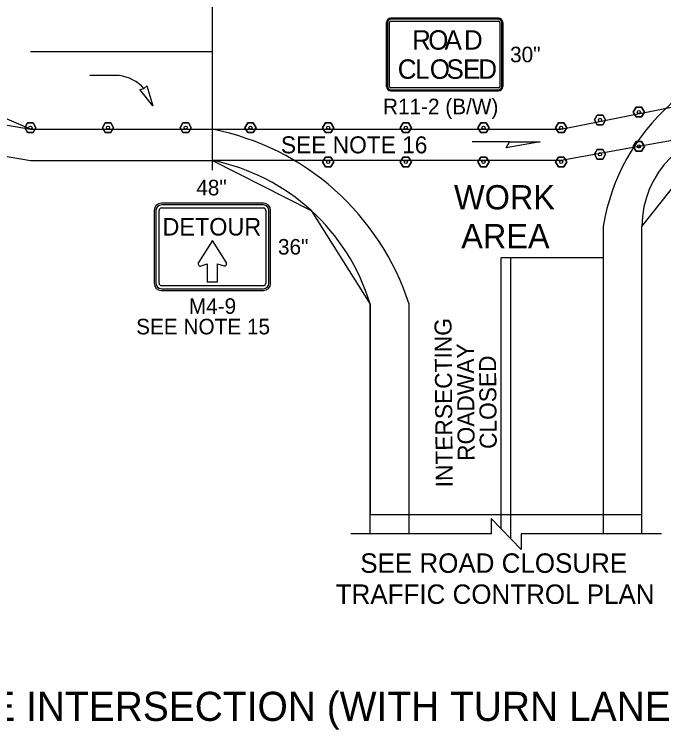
# Model space of a CAD drawing. Extents: x 99958 to 100136, y 99935 to 100013.
# Drawn here: x 100069.521 to 100072.196, y 99971.6 to 99974.546 of the extents above; entities that cross this region are included whole.
import ezdxf

# ---------------------------------------------------------------- set-up
doc = ezdxf.new("R2010")
doc.units = 0
for name, color, linetype in [('RD_ED_ShoulderPavedEdge', 7, 'Continuous'), ('RD_MK_LineDblYellowCenter', 7, 'Continuous'), ('RD_MK_LineEdgeWhite', 7, 'Continuous'), ('RD_MK_LineEdgeYellow', 7, 'Continuous'), ('RD_MK_LineLane', 7, 'Continuous'), ('RD_MK_LineStop', 7, 'Continuous'), ('SH_DE_DetailBody1Text', 7, 'Continuous'), ('SH_DE_DetailHeading2Text', 7, 'Continuous'), ('TR_SN_ConstructionSigns', 7, 'Continuous'), ('TR_WZ_ArrowLeftStrRightTurn', 7, 'Continuous'), ('TR_WZ_TubularMarker', 7, 'Continuous'), ('TR_WZ_WorkAreaLabel', 7, 'Continuous'), ('TR_WZ_WorkZoneDetails', 7, 'Continuous'), ('TR_WZ_WorkZoneTextCurrent', 7, 'Continuous')]:
    doc.layers.add(name, color=color, linetype=linetype)

msp = doc.modelspace()

# ---------------------------------------------------------------- linework, layer by layer
at = {"layer": 'RD_ED_ShoulderPavedEdge'}
for p, q in [((100068.8369, 99974.0724), (100069.5869, 99973.9444)), ((100069.5869, 99973.9444), (100070.3369, 99973.9444))]:
    msp.add_line(p, q, dxfattribs=at)
for points in [[(100072.1069, 99972.4059), (100072.1069, 99973.6724)], [(100070.9869, 99972.4059), (100070.9869, 99973.3524)]]:
    msp.add_lwpolyline(points, dxfattribs=at)
for centre, radius, start, end in [((100072.5069, 99973.6724), 0.4, 90, 180), ((100070.1665, 99973.1044), 0.8571, 16.8187, 78.5287)]:
    msp.add_arc(centre, radius, start, end, dxfattribs=at)
at = {"layer": 'RD_MK_LineDblYellowCenter'}
for p, q in [((100071.5269, 99972.4266), (100071.5269, 99973.5424)), ((100071.5669, 99972.3852), (100071.5669, 99973.5424))]:
    msp.add_line(p, q, dxfattribs=at)
at = {"layer": 'RD_MK_LineEdgeWhite'}
for p, q in [((100071.9469, 99973.6724), (100071.9469, 99972.4059)), ((100071.1469, 99973.3524), (100071.1469, 99972.4059))]:
    msp.add_line(p, q, dxfattribs=at)
for centre, radius, start, end in [((100072.7969, 99973.5319), 0.8615, 92.6555, 170.6116), ((100070.132, 99973.0262), 1.0661, 17.8172, 78.9158)]:
    msp.add_arc(centre, radius, start, end, dxfattribs=at)
at = {"layer": 'RD_MK_LineEdgeYellow'}
for p, q in [((100069.5869, 99974.3924), (100070.3369, 99974.3924)), ((100069.5869, 99974.0724), (100070.3369, 99974.0724))]:
    msp.add_line(p, q, dxfattribs=at)
at = {"layer": 'RD_MK_LineLane'}
msp.add_lwpolyline([(100069.5869, 99974.0724), (100068.8369, 99974.3924)], dxfattribs=at)
at = {"layer": 'RD_MK_LineStop'}
msp.add_line((100071.9469, 99973.5424), (100071.5269, 99973.5424), dxfattribs=at)
at = {"layer": 'TR_SN_ConstructionSigns'}
for p, q in [((100071.0538, 99974.2492), (100071.0538, 99974.5117)), ((100071.0538, 99974.5117), (100071.0538, 99974.2492)), ((100071.0538, 99974.5117), (100071.0538, 99974.2492)), ((100071.0588, 99974.5117), (100071.0588, 99974.2492)), ((100071.0663, 99974.2492), (100071.0663, 99974.5117)), ((100071.0726, 99974.5304), (100071.5151, 99974.5304)), ((100071.5151, 99974.5304), (100071.0726, 99974.5304)), ((100071.5151, 99974.5304), (100071.0726, 99974.5304)), ((100071.5151, 99974.5254), (100071.0726, 99974.5254)), ((100071.0726, 99974.5179), (100071.5151, 99974.5179)), ((100071.5213, 99974.5117), (100071.5213, 99974.2492)), ((100071.5288, 99974.2492), (100071.5288, 99974.5117)), ((100071.5338, 99974.5117), (100071.5338, 99974.2492)), ((100071.5338, 99974.2492), (100071.5338, 99974.5117)), ((100071.5338, 99974.2492), (100071.5338, 99974.5117)), ((100071.5151, 99974.2429), (100071.0726, 99974.2429)), ((100071.0726, 99974.2354), (100071.5151, 99974.2354)), ((100071.5151, 99974.2304), (100071.0726, 99974.2304)), ((100071.0726, 99974.2304), (100071.5151, 99974.2304)), ((100071.0726, 99974.2304), (100071.5151, 99974.2304)), ((100070.5469, 99973.7684), (100070.1269, 99973.7684)), ((100070.5469, 99973.7609), (100070.1269, 99973.7609)), ((100070.1269, 99973.7484), (100070.5469, 99973.7484)), ((100070.0969, 99973.7384), (100070.0969, 99973.4384)), ((100070.1044, 99973.7384), (100070.1044, 99973.4384)), ((100070.1169, 99973.4384), (100070.1169, 99973.7384)), ((100070.5569, 99973.7384), (100070.5569, 99973.4384)), ((100070.5694, 99973.4384), (100070.5694, 99973.7384)), ((100070.5769, 99973.4384), (100070.5769, 99973.7384)), ((100070.5469, 99973.4284), (100070.1269, 99973.4284)), ((100070.1269, 99973.4159), (100070.5469, 99973.4159)), ((100070.1269, 99973.4084), (100070.5469, 99973.4084))]:
    msp.add_line(p, q, dxfattribs=at)
msp.add_lwpolyline([(100070.3372, 99973.6143), (100070.2795, 99973.5232), (100070.2789, 99973.5218), (100070.2783, 99973.5192), (100070.2783, 99973.517), (100070.279, 99973.5145), (100070.2806, 99973.5119), (100070.283, 99973.5099), (100070.2849, 99973.5092), (100070.2877, 99973.5089), (100070.2902, 99973.5095), (100070.316, 99973.5185), (100070.316, 99973.4441), (100070.3584, 99973.4441), (100070.3584, 99973.518), (100070.3847, 99973.5103), (100070.3858, 99973.5101), (100070.3873, 99973.51), (100070.3885, 99973.5102), (100070.3898, 99973.5106), (100070.3912, 99973.5113), (100070.3923, 99973.5121), (100070.3934, 99973.5132), (100070.3948, 99973.5155), (100070.3953, 99973.5169), (100070.3955, 99973.518), (100070.3956, 99973.5197), (100070.3953, 99973.5217), (100070.3948, 99973.5233), (100070.3939, 99973.5249), (100070.3372, 99973.6143)], dxfattribs=at)
for centre, radius, start, end in [((100071.0726, 99974.5117), 0.0187, 90, 180), ((100071.0726, 99974.5117), 0.0187, 90, 180), ((100071.0726, 99974.5117), 0.0187, 90, 180), ((100071.0726, 99974.5117), 0.0137, 90, 180), ((100071.0726, 99974.5117), 0.00625, 90, 180), ((100071.5151, 99974.5117), 0.0187, 0, 90), ((100071.5151, 99974.5117), 0.0187, 0, 90), ((100071.5151, 99974.5117), 0.0187, 0, 90), ((100071.5151, 99974.5117), 0.0137, 0, 90), ((100071.5151, 99974.5117), 0.00625, 0, 90), ((100071.0726, 99974.2492), 0.0187, 180, 270), ((100071.0726, 99974.2492), 0.0187, 180, 270), ((100071.0726, 99974.2492), 0.0187, 180, 270), ((100071.0726, 99974.2492), 0.0137, 180, 270), ((100071.0726, 99974.2492), 0.00625, 180, 270), ((100071.5151, 99974.2492), 0.0137, 270, 0), ((100071.5151, 99974.2492), 0.00625, 270, 0), ((100071.5151, 99974.2492), 0.0187, 270, 0), ((100071.5151, 99974.2492), 0.0187, 270, 0), ((100071.5151, 99974.2492), 0.0187, 270, 0), ((100070.1269, 99973.7384), 0.03, 90, 180), ((100070.1269, 99973.7384), 0.0225, 90, 180), ((100070.1269, 99973.7384), 0.01, 90, 180), ((100070.5469, 99973.7384), 0.03, 0, 90), ((100070.5469, 99973.7384), 0.0225, 0, 90), ((100070.5469, 99973.7384), 0.01, 0, 90), ((100070.1269, 99973.4384), 0.03, 180, 270), ((100070.1269, 99973.4384), 0.0225, 180, 270), ((100070.1269, 99973.4384), 0.01, 180, 270), ((100070.5469, 99973.4384), 0.03, 270, 0), ((100070.5469, 99973.4384), 0.0225, 270, 0), ((100070.5469, 99973.4384), 0.01, 270, 0)]:
    msp.add_arc(centre, radius, start, end, dxfattribs=at)
at = {"layer": 'TR_WZ_ArrowLeftStrRightTurn'}
msp.add_line((100069.9521, 99974.2942), (100069.8321, 99974.2942), dxfattribs=at)
msp.add_lwpolyline([(100070.0918, 99974.1692), (100070.0381, 99974.2359), (100070.0545, 99974.2402), (100070.0672, 99974.2513)], close=True, dxfattribs=at)
msp.add_arc((100069.9308, 99974.1297), 0.1658, 41.7524, 82.6149, dxfattribs=at)
at = {"layer": 'TR_WZ_TubularMarker'}
for points in [[(100072.0708, 99974.1431), (100072.0824, 99974.1631), (100072.1055, 99974.1631), (100072.117, 99974.1431), (100072.1055, 99974.1231), (100072.0824, 99974.1231)], [(100071.9108, 99974.1111), (100071.9224, 99974.1311), (100071.9455, 99974.1311), (100071.957, 99974.1111), (100071.9455, 99974.0911), (100071.9224, 99974.0911)], [(100069.5638, 99974.0791), (100069.5754, 99974.0991), (100069.5985, 99974.0991), (100069.61, 99974.0791), (100069.5985, 99974.0591), (100069.5754, 99974.0591)], [(100069.8838, 99974.0791), (100069.8954, 99974.0991), (100069.9185, 99974.0991), (100069.93, 99974.0791), (100069.9185, 99974.0591), (100069.8954, 99974.0591)], [(100070.2038, 99974.0791), (100070.2154, 99974.0991), (100070.2385, 99974.0991), (100070.25, 99974.0791), (100070.2385, 99974.0591), (100070.2154, 99974.0591)], [(100070.4708, 99974.0791), (100070.4824, 99974.0991), (100070.5055, 99974.0991), (100070.517, 99974.0791), (100070.5055, 99974.0591), (100070.4824, 99974.0591)], [(100070.7908, 99974.0791), (100070.8024, 99974.0991), (100070.8255, 99974.0991), (100070.837, 99974.0791), (100070.8255, 99974.0591), (100070.8024, 99974.0591)], [(100071.1108, 99974.0791), (100071.1224, 99974.0991), (100071.1455, 99974.0991), (100071.157, 99974.0791), (100071.1455, 99974.0591), (100071.1224, 99974.0591)], [(100071.4308, 99974.0791), (100071.4424, 99974.0991), (100071.4655, 99974.0991), (100071.477, 99974.0791), (100071.4655, 99974.0591), (100071.4424, 99974.0591)], [(100071.7508, 99974.0791), (100071.7624, 99974.0991), (100071.7855, 99974.0991), (100071.797, 99974.0791), (100071.7855, 99974.0591), (100071.7624, 99974.0591)], [(100072.0708, 99974.0018), (100072.0824, 99974.0218), (100072.1055, 99974.0218), (100072.117, 99974.0018), (100072.1055, 99973.9818), (100072.0824, 99973.9818)], [(100071.9108, 99973.9698), (100071.9224, 99973.9898), (100071.9455, 99973.9898), (100071.957, 99973.9698), (100071.9455, 99973.9498), (100071.9224, 99973.9498)], [(100070.7908, 99973.9378), (100070.8024, 99973.9578), (100070.8255, 99973.9578), (100070.837, 99973.9378), (100070.8255, 99973.9178), (100070.8024, 99973.9178)], [(100071.1108, 99973.9378), (100071.1224, 99973.9578), (100071.1455, 99973.9578), (100071.157, 99973.9378), (100071.1455, 99973.9178), (100071.1224, 99973.9178)], [(100071.4308, 99973.9378), (100071.4424, 99973.9578), (100071.4655, 99973.9578), (100071.477, 99973.9378), (100071.4655, 99973.9178), (100071.4424, 99973.9178)], [(100071.7508, 99973.9378), (100071.7624, 99973.9578), (100071.7855, 99973.9578), (100071.797, 99973.9378), (100071.7855, 99973.9178), (100071.7624, 99973.9178)]]:
    msp.add_lwpolyline(points, close=True, dxfattribs=at)
for points in [[(100072.0824, 99974.1231), (100072.1055, 99974.1231), (100072.117, 99974.1431), (100072.1055, 99974.1631), (100072.0824, 99974.1631), (100072.0708, 99974.1431), (100072.0824, 99974.1231)], [(100071.9224, 99974.0911), (100071.9455, 99974.0911), (100071.957, 99974.1111), (100071.9455, 99974.1311), (100071.9224, 99974.1311), (100071.9108, 99974.1111), (100071.9224, 99974.0911)], [(100069.5754, 99974.0591), (100069.5985, 99974.0591), (100069.61, 99974.0791), (100069.5985, 99974.0991), (100069.5754, 99974.0991), (100069.5638, 99974.0791), (100069.5754, 99974.0591)], [(100069.8954, 99974.0591), (100069.9185, 99974.0591), (100069.93, 99974.0791), (100069.9185, 99974.0991), (100069.8954, 99974.0991), (100069.8838, 99974.0791), (100069.8954, 99974.0591)], [(100070.2154, 99974.0591), (100070.2385, 99974.0591), (100070.25, 99974.0791), (100070.2385, 99974.0991), (100070.2154, 99974.0991), (100070.2038, 99974.0791), (100070.2154, 99974.0591)], [(100070.4824, 99974.0591), (100070.5055, 99974.0591), (100070.517, 99974.0791), (100070.5055, 99974.0991), (100070.4824, 99974.0991), (100070.4708, 99974.0791), (100070.4824, 99974.0591)], [(100070.8024, 99974.0591), (100070.8255, 99974.0591), (100070.837, 99974.0791), (100070.8255, 99974.0991), (100070.8024, 99974.0991), (100070.7908, 99974.0791), (100070.8024, 99974.0591)], [(100071.1224, 99974.0591), (100071.1455, 99974.0591), (100071.157, 99974.0791), (100071.1455, 99974.0991), (100071.1224, 99974.0991), (100071.1108, 99974.0791), (100071.1224, 99974.0591)], [(100071.4424, 99974.0591), (100071.4655, 99974.0591), (100071.477, 99974.0791), (100071.4655, 99974.0991), (100071.4424, 99974.0991), (100071.4308, 99974.0791), (100071.4424, 99974.0591)], [(100071.7624, 99974.0591), (100071.7855, 99974.0591), (100071.797, 99974.0791), (100071.7855, 99974.0991), (100071.7624, 99974.0991), (100071.7508, 99974.0791), (100071.7624, 99974.0591)], [(100072.0824, 99973.9818), (100072.1055, 99973.9818), (100072.117, 99974.0018), (100072.1055, 99974.0218), (100072.0824, 99974.0218), (100072.0708, 99974.0018), (100072.0824, 99973.9818)], [(100071.9224, 99973.9498), (100071.9455, 99973.9498), (100071.957, 99973.9698), (100071.9455, 99973.9898), (100071.9224, 99973.9898), (100071.9108, 99973.9698), (100071.9224, 99973.9498)], [(100070.8024, 99973.9178), (100070.8255, 99973.9178), (100070.837, 99973.9378), (100070.8255, 99973.9578), (100070.8024, 99973.9578), (100070.7908, 99973.9378), (100070.8024, 99973.9178)], [(100071.1224, 99973.9178), (100071.1455, 99973.9178), (100071.157, 99973.9378), (100071.1455, 99973.9578), (100071.1224, 99973.9578), (100071.1108, 99973.9378), (100071.1224, 99973.9178)], [(100071.4424, 99973.9178), (100071.4655, 99973.9178), (100071.477, 99973.9378), (100071.4655, 99973.9578), (100071.4424, 99973.9578), (100071.4308, 99973.9378), (100071.4424, 99973.9178)], [(100071.7624, 99973.9178), (100071.7855, 99973.9178), (100071.797, 99973.9378), (100071.7855, 99973.9578), (100071.7624, 99973.9578), (100071.7508, 99973.9378), (100071.7624, 99973.9178)]]:
    msp.add_lwpolyline(points, dxfattribs=at)
for centre in [(100072.0939, 99974.1431), (100071.9339, 99974.1111), (100069.5869, 99974.0791), (100069.9069, 99974.0791), (100070.2269, 99974.0791), (100070.4939, 99974.0791), (100070.8139, 99974.0791), (100071.1339, 99974.0791), (100071.4539, 99974.0791), (100071.7739, 99974.0791), (100072.0939, 99974.0018), (100071.9339, 99973.9698), (100070.8139, 99973.9378), (100071.1339, 99973.9378), (100071.4539, 99973.9378), (100071.7739, 99973.9378)]:
    msp.add_circle(centre, 0.00667, dxfattribs=at)
at = {"layer": 'TR_WZ_WorkZoneDetails'}
for p, q in [((100070.3369, 99973.9044), (100070.3369, 99975.0036)), ((100071.5612, 99974.0208), (100071.4069, 99974.0208))]:
    msp.add_line(p, q, dxfattribs=at)
for points in [[(100068.275, 99974.7114), (100068.275, 99974.2004), (100068.8478, 99974.2004), (100069.5869, 99974.0724), (100069.5869, 99974.0724), (100069.5869, 99974.0724), (100070.3369, 99974.0724), (100070.3369, 99974.0724), (100070.3369, 99974.0724), (100070.4939, 99974.0724), (100071.7739, 99974.0724), (100072.4139, 99974.2004), (100072.4139, 99974.2004), (100075.35, 99974.2004), (100075.35, 99974.7134)], [(100070.3369, 99973.9444), (100070.7436, 99973.7381), (100070.9869, 99973.3524), (100070.9869, 99972.4859), (100070.9869, 99972.4859), (100070.9869, 99972.4859), (100071.1469, 99972.4859), (100071.1469, 99972.4859), (100071.1469, 99972.4859), (100071.9469, 99972.4859), (100072.1069, 99972.4859), (100072.1069, 99973.6724), (100072.1069, 99973.6724), (100072.4139, 99974.0591), (100071.7739, 99973.9444)], [(100071.687, 99974.0208), (100071.5469, 99973.9961), (100071.5612, 99974.0208)]]:
    msp.add_lwpolyline(points, close=True, dxfattribs=at)
msp.add_lwpolyline([(100072.1869, 99972.4059), (100071.6089, 99972.4059), (100071.6089, 99972.3419), (100071.485, 99972.4699), (100071.485, 99972.4059), (100070.9069, 99972.4059)], dxfattribs=at)

# ---------------------------------------------------------------- texts
at = {"layer": 'SH_DE_DetailBody1Text'}
for s, p in [('INTERSECTING', (100071.3276, 99972.5982)), ('ROADWAY', (100071.4178, 99972.7072)), ('CLOSED', (100071.5085, 99972.7561))]:
    msp.add_text(s, height=0.07, rotation=90.4626, dxfattribs=at).set_placement(p)
at = {"layer": 'SH_DE_DetailHeading2Text'}
msp.add_text('AT-GRADE INTERSECTION (WITH TURN LANES): PARTIAL CLOSURE', height=0.12, rotation=360, dxfattribs=at).set_placement((100068.6951, 99971.6359))
at = {"layer": 'TR_SN_ConstructionSigns'}
for s, p in [('R', (100071.1598, 99974.4004)), ('O', (100071.2262, 99974.4004)), ('A', (100071.2934, 99974.4004)), ('D', (100071.3734, 99974.4004)), ('C', (100071.1006, 99974.2804)), ('O', (100071.2326, 99974.2804)), ('S', (100071.3014, 99974.2804)), ('L', (100071.1726, 99974.2804)), ('E', (100071.3694, 99974.2804)), ('D', (100071.4326, 99974.2804))]:
    msp.add_text(s, height=0.08, dxfattribs=at).set_placement(p)
for s, height, p in [('30"', 0.064, (100071.5634, 99974.3485)), ('R11-2 (B/W)', 0.064, (100071.0397, 99974.1344)), ('48"', 0.064, (100070.2705, 99973.8004)), ('DETOUR', 0.072, (100070.1314, 99973.635)), ('36"', 0.064, (100070.607, 99973.5565)), ('M4-9', 0.064, (100070.2398, 99973.3124)), ('SEE NOTE 15', 0.064, (100070.0227, 99973.2279))]:
    msp.add_text(s, height=height, rotation=360, dxfattribs=at).set_placement(p)
at = {"layer": 'TR_WZ_WorkAreaLabel'}
for s, p in [('WORK', (100071.3324, 99973.7425)), ('AREA', (100071.3621, 99973.5824))]:
    msp.add_text(s, height=0.1, dxfattribs=at).set_placement(p)
at = {"layer": 'TR_WZ_WorkZoneTextCurrent'}
for s, height, p in [('SEE NOTE 16', 0.07, (100070.6193, 99973.9734)), ('SEE ROAD CLOSURE', 0.08, (100070.9462, 99972.2459)), ('TRAFFIC CONTROL PLAN', 0.08, (100070.8451, 99972.1179))]:
    msp.add_text(s, height=height, dxfattribs=at).set_placement(p)

doc.saveas('drawing.dxf')
